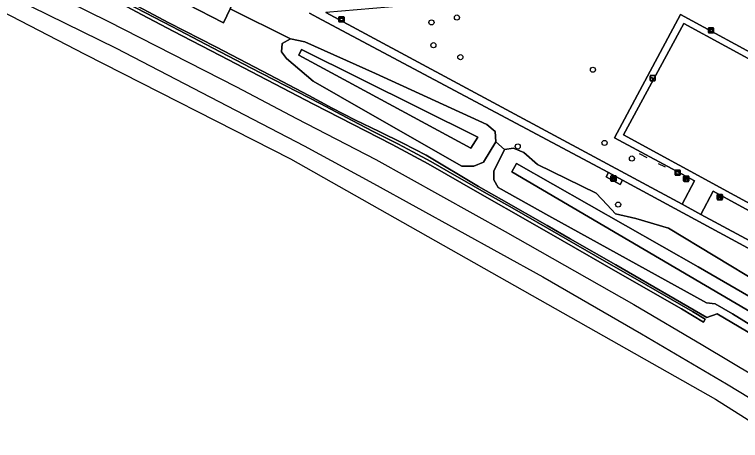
# Model space of a CAD drawing. Extents: x 162989 to 165008, y 383432 to 384338.
# Drawn here: x 164020.9 to 164158.8, y 383678.6 to 383759.5 of the extents above; entities that cross this region are included whole.
import ezdxf

# ---------------------------------------------------------------- set-up
doc = ezdxf.new("R2010")
doc.units = 0
for name, color, linetype in [('IMGEO_Afvalbak', 7, 'Continuous'), ('IMGEO_Bank', 7, 'Continuous'), ('IMGEO_Boom', 7, 'Continuous'), ('IMGEO_Geluidsscherm', 7, 'Continuous'), ('IMGEO_Groenvoorziening', 7, 'Continuous'), ('IMGEO_Hek', 7, 'Continuous'), ('IMGEO_Oever', 7, 'Continuous'), ('IMGEO_Speelvoorziening', 7, 'Continuous'), ('IMGEO_Spoor', 7, 'Continuous'), ('IMGEO_Spoorbaan_halfverhard', 7, 'Continuous'), ('IMGEO_Terreindeel_gesloten', 7, 'Continuous'), ('IMGEO_Voetpad_halfverhard', 7, 'Continuous'), ('IMGEO_Voetpad_open', 7, 'Continuous'), ('IMGEO_Waterloop', 7, 'Continuous')]:
    doc.layers.add(name, color=color, linetype=linetype)

msp = doc.modelspace()

# ---------------------------------------------------------------- linework, layer by layer
at = {"layer": 'IMGEO_Afvalbak'}
for p, q in [((164082.5, 383758.21), (164082.5, 383759.01)), ((164082.5, 383759.01), (164082.5, 383758.21)), ((164082.6, 383759.11), (164083.39, 383759.11)), ((164083.39, 383759.11), (164082.6, 383759.11)), ((164083.49, 383759.01), (164083.49, 383758.21)), ((164083.49, 383758.21), (164083.49, 383759.01)), ((164083.39, 383758.11), (164082.6, 383758.11)), ((164082.6, 383758.11), (164083.39, 383758.11)), ((164152.73, 383756.12), (164152.73, 383756.92)), ((164152.73, 383756.92), (164152.73, 383756.12)), ((164152.83, 383757.02), (164153.62, 383757.02)), ((164153.62, 383757.02), (164152.83, 383757.02)), ((164153.62, 383756.02), (164152.83, 383756.02)), ((164152.83, 383756.02), (164153.62, 383756.02)), ((164153.72, 383756.92), (164153.72, 383756.12)), ((164153.72, 383756.12), (164153.72, 383756.92)), ((164146.38, 383729.08), (164146.38, 383729.88)), ((164146.38, 383729.88), (164146.38, 383729.08)), ((164146.48, 383729.98), (164147.27, 383729.98)), ((164147.27, 383729.98), (164146.48, 383729.98)), ((164147.37, 383729.88), (164147.37, 383729.08)), ((164147.37, 383729.08), (164147.37, 383729.88)), ((164147.27, 383728.98), (164146.48, 383728.98)), ((164146.48, 383728.98), (164147.27, 383728.98))]:
    msp.add_line(p, q, dxfattribs=at)
for points in [[(164082.64, 383758.82), (164083.34, 383758.82), (164083.2, 383758.35), (164082.79, 383758.35), (164082.64, 383758.82)], [(164152.87, 383756.73), (164153.58, 383756.73), (164153.43, 383756.26), (164153.02, 383756.26), (164152.87, 383756.73)], [(164146.52, 383729.7), (164147.23, 383729.7), (164147.08, 383729.22), (164146.67, 383729.22), (164146.52, 383729.7)]]:
    msp.add_lwpolyline(points, dxfattribs=at)
for centre, start, end in [((164082.6, 383759.01), 90, 180), ((164082.6, 383759.01), 90, 180), ((164083.39, 383759.01), 0, 90), ((164083.39, 383759.01), 360, 90), ((164082.6, 383758.21), 180, 270), ((164082.6, 383758.21), 180, 270), ((164083.39, 383758.21), 270, 0), ((164083.39, 383758.21), 270, 0), ((164152.83, 383756.92), 90, 180), ((164152.83, 383756.92), 90, 180), ((164152.83, 383756.12), 180, 270), ((164152.83, 383756.12), 180, 270), ((164153.62, 383756.92), 0, 90), ((164153.62, 383756.92), 360, 90), ((164153.62, 383756.12), 270, 0), ((164153.62, 383756.12), 270, 0), ((164146.48, 383729.88), 90, 180), ((164146.48, 383729.88), 90, 180), ((164147.27, 383729.88), 0, 90), ((164147.27, 383729.88), 360, 90), ((164146.48, 383729.08), 180, 270), ((164146.48, 383729.08), 180, 270), ((164147.27, 383729.08), 270, 0), ((164147.27, 383729.08), 270, 0)]:
    msp.add_arc(centre, 0.1, start, end, dxfattribs=at)
at = {"layer": 'IMGEO_Bank'}
for p, q in [((164134.19, 383727.95), (164134.19, 383728.79)), ((164134.19, 383728.79), (164134.19, 383727.95)), ((164134.27, 383728.87), (164135.11, 383728.87)), ((164135.11, 383728.87), (164134.27, 383728.87)), ((164134.5, 383728.38), (164134.5, 383728.48)), ((164134.83, 383728.49), (164134.55, 383728.49)), ((164134.55, 383728.48), (164134.55, 383728.38)), ((164134.55, 383728.37), (164134.83, 383728.37)), ((164134.84, 383728.38), (164134.84, 383728.48)), ((164134.88, 383728.48), (164134.88, 383728.38)), ((164135.19, 383728.8), (164135.19, 383727.96)), ((164135.19, 383727.96), (164135.19, 383728.8)), ((164148.02, 383727.91), (164148.02, 383728.75)), ((164148.02, 383728.75), (164148.02, 383727.91)), ((164148.09, 383728.83), (164148.93, 383728.83)), ((164148.93, 383728.83), (164148.09, 383728.83)), ((164148.32, 383728.34), (164148.32, 383728.44)), ((164148.66, 383728.45), (164148.37, 383728.45)), ((164148.37, 383728.44), (164148.37, 383728.34)), ((164148.37, 383728.33), (164148.66, 383728.33)), ((164148.66, 383728.34), (164148.66, 383728.44)), ((164148.71, 383728.44), (164148.71, 383728.34)), ((164149.01, 383728.76), (164149.01, 383727.92)), ((164149.01, 383727.92), (164149.01, 383728.76)), ((164135.12, 383727.87), (164134.28, 383727.87)), ((164134.28, 383727.87), (164135.12, 383727.87)), ((164134.89, 383728.27), (164134.5, 383728.27)), ((164148.94, 383727.83), (164148.1, 383727.83)), ((164148.1, 383727.83), (164148.94, 383727.83)), ((164148.71, 383728.23), (164148.32, 383728.23)), ((164154.4, 383724.42), (164154.4, 383725.26)), ((164154.4, 383725.26), (164154.4, 383724.42)), ((164154.47, 383725.35), (164155.31, 383725.35)), ((164155.31, 383725.35), (164154.47, 383725.35)), ((164155.32, 383724.35), (164154.48, 383724.35)), ((164154.48, 383724.35), (164155.32, 383724.35)), ((164154.7, 383724.86), (164154.7, 383724.96)), ((164155.09, 383724.75), (164154.7, 383724.75)), ((164155.04, 383724.97), (164154.75, 383724.97)), ((164154.75, 383724.96), (164154.75, 383724.86)), ((164154.75, 383724.85), (164155.04, 383724.85)), ((164155.04, 383724.86), (164155.04, 383724.96)), ((164155.09, 383724.96), (164155.09, 383724.86)), ((164155.39, 383725.27), (164155.39, 383724.43)), ((164155.39, 383724.43), (164155.39, 383725.27))]:
    msp.add_line(p, q, dxfattribs=at)
for points in [[(164134.44, 383728.27), (164134.3, 383728.27), (164134.41, 383728.37), (164134.5, 383728.37)], [(164134.5, 383728.49), (164134.41, 383728.49), (164134.41, 383728.65), (164134.97, 383728.65), (164134.97, 383728.49), (164134.89, 383728.49)], [(164134.89, 383728.37), (164134.97, 383728.37), (164135.09, 383728.27), (164134.95, 383728.27)], [(164148.26, 383728.23), (164148.12, 383728.23), (164148.23, 383728.33), (164148.32, 383728.33)], [(164148.32, 383728.45), (164148.23, 383728.45), (164148.23, 383728.61), (164148.8, 383728.61), (164148.8, 383728.45), (164148.71, 383728.45)], [(164148.71, 383728.33), (164148.8, 383728.33), (164148.91, 383728.23), (164148.77, 383728.23)], [(164134.49, 383728.26), (164134.49, 383728.06), (164134.45, 383728.06), (164134.45, 383728.26)], [(164134.94, 383728.26), (164134.94, 383728.06), (164134.9, 383728.06), (164134.9, 383728.26)], [(164148.31, 383728.22), (164148.31, 383728.02), (164148.27, 383728.02), (164148.27, 383728.22)], [(164148.76, 383728.22), (164148.76, 383728.02), (164148.72, 383728.02), (164148.72, 383728.22)], [(164154.64, 383724.75), (164154.5, 383724.75), (164154.61, 383724.85), (164154.7, 383724.85)], [(164154.7, 383724.97), (164154.61, 383724.97), (164154.61, 383725.13), (164155.18, 383725.13), (164155.18, 383724.97), (164155.09, 383724.97)], [(164154.69, 383724.74), (164154.69, 383724.53), (164154.65, 383724.53), (164154.65, 383724.74)], [(164155.09, 383724.85), (164155.18, 383724.85), (164155.29, 383724.75), (164155.15, 383724.75)], [(164155.14, 383724.74), (164155.14, 383724.53), (164155.1, 383724.53), (164155.1, 383724.74)]]:
    msp.add_lwpolyline(points, dxfattribs=at)
for centre, radius, start, end in [((164134.27, 383728.79), 0.0779, 92.4484, 184.2845), ((164134.27, 383728.79), 0.0779, 92.4484, 184.2845), ((164134.5, 383728.48), 0.00671, 2.8957, 87.1043), ((164134.5, 383728.38), 0.00671, 272.8957, 357.1043), ((164134.55, 383728.48), 0.00671, 92.8957, 177.1043), ((164134.55, 383728.38), 0.00671, 182.8957, 267.1043), ((164134.83, 383728.48), 0.00671, 2.8957, 87.1043), ((164134.83, 383728.38), 0.00671, 272.8957, 357.1043), ((164134.89, 383728.48), 0.00671, 92.8957, 177.1043), ((164134.89, 383728.38), 0.00671, 182.8957, 267.1043), ((164135.12, 383728.79), 0.0779, 2.4484, 94.2845), ((164135.12, 383728.79), 0.0779, 2.4484, 94.2845), ((164148.09, 383728.75), 0.0779, 92.4484, 184.2845), ((164148.09, 383728.75), 0.0779, 92.4484, 184.2845), ((164148.32, 383728.44), 0.00671, 2.8957, 87.1043), ((164148.32, 383728.34), 0.00671, 272.8957, 357.1043), ((164148.37, 383728.44), 0.00671, 92.8957, 177.1043), ((164148.37, 383728.34), 0.00671, 182.8957, 267.1043), ((164148.66, 383728.44), 0.00671, 2.8957, 87.1043), ((164148.66, 383728.34), 0.00671, 272.8957, 357.1043), ((164148.71, 383728.44), 0.00671, 92.8957, 177.1043), ((164148.71, 383728.34), 0.00671, 182.8957, 267.1043), ((164148.94, 383728.75), 0.0779, 2.4484, 94.2845), ((164148.94, 383728.75), 0.0779, 2.4484, 94.2845), ((164134.27, 383727.95), 0.0779, 182.4484, 274.2845), ((164134.27, 383727.95), 0.0779, 182.4484, 274.2845), ((164134.44, 383728.26), 0.00671, 2.8957, 87.1043), ((164134.5, 383728.26), 0.00671, 92.8957, 177.1043), ((164134.89, 383728.26), 0.00671, 2.8957, 87.1043), ((164134.95, 383728.26), 0.00671, 92.8957, 177.1043), ((164135.12, 383727.95), 0.0779, 272.4484, 4.2845), ((164135.12, 383727.95), 0.0779, 272.4484, 4.2845), ((164148.09, 383727.91), 0.0779, 182.4484, 274.2845), ((164148.09, 383727.91), 0.0779, 182.4484, 274.2845), ((164148.26, 383728.22), 0.00671, 2.8957, 87.1043), ((164148.32, 383728.22), 0.00671, 92.8957, 177.1043), ((164148.71, 383728.22), 0.00671, 2.8957, 87.1043), ((164148.77, 383728.22), 0.00671, 92.8957, 177.1043), ((164148.94, 383727.91), 0.0779, 272.4484, 4.2845), ((164148.94, 383727.91), 0.0779, 272.4484, 4.2845), ((164154.47, 383725.27), 0.0779, 92.4484, 184.2845), ((164154.47, 383725.27), 0.0779, 92.4484, 184.2845), ((164154.47, 383724.43), 0.0779, 182.4484, 274.2845), ((164154.47, 383724.43), 0.0779, 182.4484, 274.2845), ((164154.64, 383724.74), 0.00671, 2.8957, 87.1043), ((164154.7, 383724.74), 0.00671, 92.8957, 177.1043), ((164154.7, 383724.96), 0.00671, 2.8957, 87.1043), ((164154.7, 383724.86), 0.00671, 272.8957, 357.1043), ((164154.75, 383724.96), 0.00671, 92.8957, 177.1043), ((164154.75, 383724.86), 0.00671, 182.8957, 267.1043), ((164155.04, 383724.96), 0.00671, 2.8957, 87.1043), ((164155.04, 383724.86), 0.00671, 272.8957, 357.1043), ((164155.09, 383724.96), 0.00671, 92.8957, 177.1043), ((164155.09, 383724.86), 0.00671, 182.8957, 267.1043), ((164155.09, 383724.74), 0.00671, 2.8957, 87.1043), ((164155.15, 383724.74), 0.00671, 92.8957, 177.1043), ((164155.32, 383725.27), 0.0779, 2.4484, 94.2845), ((164155.32, 383725.27), 0.0779, 2.4484, 94.2845), ((164155.32, 383724.43), 0.0779, 272.4484, 4.2845), ((164155.32, 383724.43), 0.0779, 272.4484, 4.2845)]:
    msp.add_arc(centre, radius, start, end, dxfattribs=at)
at = {"layer": 'IMGEO_Boom'}
for centre in [(164104.94, 383758.94), (164100.1, 383758.02), (164100.47, 383753.69), (164105.59, 383751.42), (164130.79, 383749.03), (164132.99, 383735.13), (164116.5, 383734.46), (164138.2, 383732.16), (164135.58, 383723.42)]:
    msp.add_circle(centre, 0.489, dxfattribs=at)
at = {"layer": 'IMGEO_Geluidsscherm'}
msp.add_lwpolyline([(164003.88, 383780.64), (164032.41, 383767.01), (164041.42, 383762.71), (164050.21, 383757.97), (164059.11, 383753.36), (164067.98, 383748.73), (164076.81, 383744.14), (164081.23, 383741.75), (164085.65, 383739.47), (164090.19, 383737.29), (164094.69, 383735.11), (164099.12, 383732.78), (164109.02, 383726.87), (164113.4, 383724.4), (164122.12, 383719.45), (164126.43, 383716.94), (164135.16, 383712), (164152.43, 383702), (164154.4, 383702.67), (164167.28, 383695.05)], dxfattribs=at)
at = {"layer": 'IMGEO_Groenvoorziening'}
for points in [[(163846.3, 383851.79), (163880.24, 383839.72), (163923.82, 383821.25), (163935.03, 383816.87), (163938.07, 383815.68), (164000, 383788.52), (164001.43, 383787.89), (164020.11, 383778.24), (164032.96, 383772.18), (164060.58, 383757.96), (164061.83, 383760.6), (164063.02, 383763.1), (164000, 383794.52), (163952.06, 383818.13)], [(164003.88, 383780.64), (164032.41, 383767.01), (164041.42, 383762.71), (164050.21, 383757.97), (164059.11, 383753.36), (164067.98, 383748.73), (164076.81, 383744.14), (164081.23, 383741.75), (164085.65, 383739.47), (164090.19, 383737.29), (164094.69, 383735.11), (164099.12, 383732.78), (164109.02, 383726.87), (164113.4, 383724.4), (164122.12, 383719.45), (164126.43, 383716.94), (164135.16, 383712), (164152.43, 383702), (164154.4, 383702.67), (164167.28, 383695.05)], [(164168.6, 383695.72), (164157.3, 383702.69), (164154.02, 383704.55), (164152.38, 383704.74), (164122.42, 383721.31), (164112.76, 383726.64), (164111.97, 383728.15), (164111.97, 383729.76), (164113.96, 383733.89), (164112.32, 383735.31), (164109.99, 383731.46), (164108.16, 383730.71), (164105.89, 383730.74), (164088.03, 383740.9), (164077.65, 383746.89), (164072.57, 383751.15), (164071.6, 383752.41), (164071.75, 383754.02), (164073.3, 383754.87), (164061.83, 383760.6), (164060.58, 383757.96), (164032.96, 383772.18), (164020.11, 383778.24)], [(164144.92, 383765.5), (164133.33, 383764.5), (164096.4, 383761.32), (164094.92, 383761.19), (164080.02, 383759.9), (164147.73, 383723.47), (164150.07, 383727.94), (164134.87, 383736.09), (164147.45, 383759.5)], [(164063.48, 383762.87), (164063.02, 383763.1), (164061.83, 383760.6), (164073.3, 383754.87), (164076.04, 383754.3), (164089.45, 383748.34), (164110.65, 383738.62), (164112.19, 383737.33), (164112.32, 383735.31), (164113.96, 383733.89), (164115.7, 383734.11), (164117.68, 383733.29), (164120.24, 383731.05), (164131.4, 383725.57), (164133.49, 383723.39), (164135.07, 383721.65), (164138.95, 383720.8), (164145.13, 383718.97), (164162.76, 383708.31)], [(164169.79, 383710.02), (164169.34, 383709.18), (164166.61, 383710.66), (164167.06, 383711.49), (164136.41, 383728.07), (164135.96, 383727.24), (164133.27, 383728.69), (164133.72, 383729.52), (164079.26, 383758.54), (164076.95, 383759.77)], [(164147.45, 383759.5), (164181.49, 383741.01), (164168.84, 383717.7), (164153.65, 383725.97), (164151.28, 383721.56), (164200.54, 383695.05)]]:
    msp.add_lwpolyline(points, dxfattribs=at)
at = {"layer": 'IMGEO_Hek'}
for points in [[(164168.31, 383719.4), (164136.59, 383736.64), (164148.03, 383757.79), (164179.73, 383740.57), (164168.31, 383719.4)], [(164139.56, 383733.13), (164141.05, 383732.38)], [(164143.21, 383731.25), (164144.49, 383730.61)]]:
    msp.add_lwpolyline(points, dxfattribs=at)
at = {"layer": 'IMGEO_Oever'}
for points in [[(164112.19, 383737.33), (164110.65, 383738.62), (164089.45, 383748.34), (164076.04, 383754.3), (164073.3, 383754.87), (164071.75, 383754.02), (164071.6, 383752.41), (164072.57, 383751.15), (164077.65, 383746.89), (164088.03, 383740.9), (164105.89, 383730.74), (164108.16, 383730.71), (164109.99, 383731.46), (164112.32, 383735.31)], [(164107.56, 383734.16), (164074.88, 383751.77), (164075.39, 383752.88), (164108.92, 383736.2)], [(164115.35, 383729.67), (164116.28, 383731.2), (164150.75, 383711.62), (164198.92, 383683.71), (164197.73, 383681.33)]]:
    msp.add_lwpolyline(points, close=True, dxfattribs=at)
msp.add_lwpolyline([(164162.76, 383708.31), (164145.13, 383718.97), (164138.95, 383720.8), (164135.07, 383721.65), (164133.49, 383723.39), (164131.4, 383725.57), (164120.24, 383731.05), (164117.68, 383733.29), (164115.7, 383734.11), (164113.96, 383733.89), (164111.97, 383729.76), (164111.97, 383728.15), (164112.76, 383726.64), (164122.42, 383721.31), (164152.38, 383704.74), (164154.02, 383704.55), (164157.3, 383702.69), (164168.6, 383695.72)], dxfattribs=at)
at = {"layer": 'IMGEO_Speelvoorziening'}
for p, q in [((164141.63, 383747.04), (164141.63, 383747.84)), ((164141.63, 383747.84), (164141.63, 383747.04)), ((164141.7, 383747.67), (164142.57, 383747.32)), ((164141.73, 383747.94), (164142.52, 383747.94)), ((164142.52, 383747.94), (164141.73, 383747.94)), ((164142.62, 383747.84), (164142.62, 383747.04)), ((164142.62, 383747.04), (164142.62, 383747.84)), ((164142.01, 383747.47), (164141.67, 383747.61)), ((164142.52, 383746.94), (164141.73, 383746.94)), ((164141.73, 383746.94), (164142.52, 383746.94)), ((164142.55, 383747.26), (164142.21, 383747.39))]:
    msp.add_line(p, q, dxfattribs=at)
for centre, radius, start, end in [((164141.73, 383747.84), 0.1, 90, 180), ((164141.73, 383747.84), 0.1, 90, 180), ((164141.68, 383747.64), 0.0327, 68.078, 248.078), ((164142.52, 383747.84), 0.1, 0, 90), ((164142.52, 383747.84), 0.1, 360, 90), ((164141.73, 383747.04), 0.1, 180, 270), ((164141.73, 383747.04), 0.1, 180, 270), ((164142.09, 383747.38), 0.12, 130.9928, 5.1632), ((164142.52, 383747.04), 0.1, 270, 0), ((164142.52, 383747.04), 0.1, 270, 0), ((164142.56, 383747.29), 0.0327, 248.078, 68.078)]:
    msp.add_arc(centre, radius, start, end, dxfattribs=at)
at = {"layer": 'IMGEO_Spoor'}
for points in [[(163835.8, 383841.64), (163859.38, 383832.87), (163879.65, 383824.94), (163898.4, 383817.48), (163912.05, 383811.93), (163922.75, 383807.43), (163957.51, 383792.27), (163984.88, 383779.84), (164004.49, 383770.65), (164040.21, 383753.11), (164075.92, 383734.55), (164089.09, 383727.44), (164121.24, 383709.67), (164140.02, 383698.84), (164156.17, 383689.37), (164185.76, 383671.48), (164206.77, 383658.4), (164224.85, 383646.79), (164260.65, 383622.72), (164276.55, 383611.67), (164293.9, 383599.35), (164306.99, 383589.9), (164317.03, 383582.49), (164327.92, 383574.3)], [(163926.05, 383810.28), (163952.7, 383798.75), (163967.19, 383792.35), (163995.14, 383779.41), (164015.39, 383769.76), (164027.42, 383763.83), (164038.6, 383758.27), (164063.07, 383745.8), (164074.46, 383739.76), (164089.51, 383731.97), (164114.12, 383718.28), (164138.56, 383704.46), (164151.66, 383696.72), (164176.34, 383681.99), (164198.16, 383668.5), (164218.25, 383655.79), (164232.35, 383646.59), (164249.42, 383635.13), (164286.09, 383609.83), (164311.43, 383591.53), (164331.15, 383576.86)]]:
    msp.add_lwpolyline(points, dxfattribs=at)
at = {"layer": 'IMGEO_Spoorbaan_halfverhard'}
for points in [[(163759.2, 383865.62), (163829.51, 383839.6), (163903.34, 383811.62), (163911.23, 383808.63), (163929.73, 383801.71), (163973.48, 383781.54), (163992.13, 383773.81), (164034.24, 383751.96), (164073.3, 383732.09), (164154.08, 383686.49), (164208.5, 383652.07), (164251.65, 383623.73), (164276.55, 383606.14), (164322.03, 383574.01), (164329.28, 383568.89)], [(164167.28, 383695.05), (164154.4, 383702.67), (164152.43, 383702), (164135.16, 383712), (164126.43, 383716.94), (164122.12, 383719.45), (164113.4, 383724.4), (164109.02, 383726.87), (164099.12, 383732.78), (164094.69, 383735.11), (164090.19, 383737.29), (164085.65, 383739.47), (164081.23, 383741.75), (164076.81, 383744.14), (164067.98, 383748.73), (164059.11, 383753.36), (164050.21, 383757.97), (164041.42, 383762.71), (164032.41, 383767.01), (164003.88, 383780.64)], [(164042.32, 383761.62), (164050.77, 383757.23), (164058.64, 383753.14), (164065.81, 383749.41), (164078.94, 383742.59), (164085.04, 383739.37), (164089.04, 383737.33), (164093.74, 383734.93), (164096.57, 383733.46), (164099.96, 383731.6), (164103.27, 383729.72), (164108.05, 383726.97), (164109.67, 383726.05), (164115.44, 383722.79), (164124.25, 383717.72), (164132.93, 383712.76), (164138.81, 383709.4), (164149.7, 383703.14), (164152.13, 383701.65), (164151.8, 383701.09), (164147.62, 383703.59), (164135.52, 383710.55), (164124.92, 383716.62), (164118.83, 383720.1), (164109.32, 383725.55), (164099.48, 383731.15), (164092.61, 383734.81), (164077.68, 383742.49), (164059.94, 383751.75), (164051.04, 383756.38), (164045.14, 383759.45), (164041.2, 383761.52)]]:
    msp.add_lwpolyline(points, dxfattribs=at)
at = {"layer": 'IMGEO_Terreindeel_gesloten'}
msp.add_lwpolyline([(164041.2, 383761.52), (164045.14, 383759.45), (164051.04, 383756.38), (164059.94, 383751.75), (164077.68, 383742.49), (164092.61, 383734.81), (164099.48, 383731.15), (164109.32, 383725.55), (164118.83, 383720.1), (164124.92, 383716.62), (164135.52, 383710.55), (164147.62, 383703.59), (164151.8, 383701.09), (164152.13, 383701.65), (164149.7, 383703.14), (164138.81, 383709.4), (164132.93, 383712.76), (164124.25, 383717.72), (164115.44, 383722.79), (164109.67, 383726.05), (164108.05, 383726.97), (164103.27, 383729.72), (164099.96, 383731.6), (164096.57, 383733.46), (164093.74, 383734.93), (164089.04, 383737.33), (164085.04, 383739.37), (164078.94, 383742.59), (164065.81, 383749.41), (164058.64, 383753.14), (164050.77, 383757.23), (164042.32, 383761.62)], dxfattribs=at)
msp.add_lwpolyline([(164179.73, 383740.57), (164148.03, 383757.79), (164136.59, 383736.64), (164168.31, 383719.4)], close=True, dxfattribs=at)
at = {"layer": 'IMGEO_Voetpad_halfverhard'}
for points in [[(164076.95, 383759.77), (164079.26, 383758.54), (164133.72, 383729.52), (164136.41, 383728.07), (164167.06, 383711.49), (164169.79, 383710.02), (164199.73, 383693.83)], [(164200.54, 383695.05), (164151.28, 383721.56), (164147.73, 383723.47), (164080.02, 383759.9)]]:
    msp.add_lwpolyline(points, dxfattribs=at)
at = {"layer": 'IMGEO_Voetpad_open'}
for points in [[(164151.28, 383721.56), (164153.65, 383725.97), (164168.84, 383717.7), (164181.49, 383741.01), (164147.45, 383759.5), (164134.87, 383736.09), (164150.07, 383727.94), (164147.73, 383723.47)], [(164168.31, 383719.4), (164136.59, 383736.64), (164148.03, 383757.79), (164179.73, 383740.57)], [(164133.72, 383729.52), (164133.27, 383728.69), (164135.96, 383727.24), (164136.41, 383728.07)]]:
    msp.add_lwpolyline(points, close=True, dxfattribs=at)
at = {"layer": 'IMGEO_Waterloop'}
for points in [[(164107.56, 383734.16), (164108.92, 383736.2), (164075.39, 383752.88), (164074.88, 383751.77)], [(164115.35, 383729.67), (164197.73, 383681.33), (164198.92, 383683.71), (164150.75, 383711.62), (164116.28, 383731.2)]]:
    msp.add_lwpolyline(points, close=True, dxfattribs=at)

doc.saveas('drawing.dxf')
